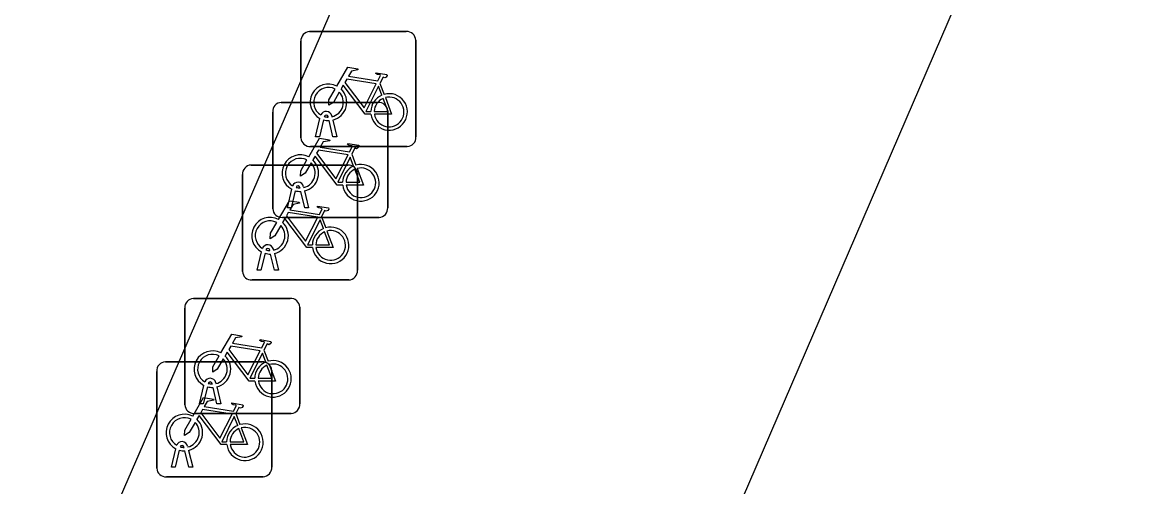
# Model space of a CAD drawing. Extents: x 162812 to 163818, y 381639 to 382470.
# Drawn here: x 163448.9 to 163458.53, y 381959.88 to 381963.92 of the extents above; entities that cross this region are included whole.
import ezdxf

# ---------------------------------------------------------------- set-up
doc = ezdxf.new("R2010")
doc.units = 0
for name, color, linetype in [('IMGEO_Fietsenrek', 7, 'Continuous'), ('IMGEO_Pand', 7, 'Continuous'), ('IMGEO_Rijbaan_lokaal_open', 7, 'Continuous')]:
    doc.layers.add(name, color=color, linetype=linetype)

msp = doc.modelspace()

# ---------------------------------------------------------------- linework, layer by layer
at = {"layer": 'IMGEO_Fietsenrek'}
for p, q in [((163451.3949, 381963.8385), (163452.2358, 381963.8385)), ((163452.2358, 381963.8385), (163451.3949, 381963.8385)), ((163451.3205, 381962.9139), (163451.3205, 381963.7548)), ((163451.3205, 381963.7548), (163451.3205, 381962.9139)), ((163452.3195, 381963.7641), (163452.3195, 381962.9232)), ((163452.3195, 381962.9232), (163452.3195, 381963.7641)), ((163452.0072, 381963.3882), (163452.0435, 381963.293)), ((163451.1499, 381963.2225), (163451.9908, 381963.2225)), ((163451.9908, 381963.2225), (163451.1499, 381963.2225)), ((163452.0745, 381963.1481), (163452.0745, 381962.3072)), ((163452.0745, 381962.3072), (163452.0745, 381963.1481)), ((163451.0755, 381962.2979), (163451.0755, 381963.1388)), ((163451.0755, 381963.1388), (163451.0755, 381962.2979)), ((163451.4475, 381962.9233), (163451.4858, 381963.0833)), ((163451.5162, 381963.0711), (163451.4809, 381962.9233)), ((163451.5579, 381963.0949), (163451.5569, 381963.0992)), ((163451.599, 381962.9233), (163451.5651, 381963.065)), ((163451.5886, 381963.1064), (163451.5904, 381963.0985)), ((163451.5974, 381963.0693), (163451.6324, 381962.9233)), ((163451.4809, 381962.9233), (163451.4475, 381962.9233)), ((163451.6324, 381962.9233), (163451.599, 381962.9233)), ((163452.2451, 381962.8395), (163451.4042, 381962.8395)), ((163451.4042, 381962.8395), (163452.2451, 381962.8395)), ((163451.7622, 381962.7722), (163451.7985, 381962.677)), ((163450.8869, 381962.6785), (163451.7278, 381962.6785)), ((163451.7278, 381962.6785), (163450.8869, 381962.6785)), ((163450.8125, 381961.7539), (163450.8125, 381962.5948)), ((163450.8125, 381962.5948), (163450.8125, 381961.7539)), ((163451.8115, 381962.6041), (163451.8115, 381961.7632)), ((163451.8115, 381961.7632), (163451.8115, 381962.6041)), ((163451.3129, 381962.4789), (163451.3119, 381962.4832)), ((163451.3436, 381962.4904), (163451.3454, 381962.4825)), ((163451.2025, 381962.3073), (163451.2408, 381962.4673)), ((163451.2712, 381962.4551), (163451.2359, 381962.3073)), ((163451.354, 381962.3073), (163451.3201, 381962.449)), ((163451.3524, 381962.4533), (163451.3874, 381962.3073)), ((163451.2359, 381962.3073), (163451.2025, 381962.3073)), ((163451.3874, 381962.3073), (163451.354, 381962.3073)), ((163452.0001, 381962.2235), (163451.1592, 381962.2235)), ((163451.1592, 381962.2235), (163452.0001, 381962.2235)), ((163451.4992, 381962.2282), (163451.5355, 381962.133)), ((163450.9395, 381961.7633), (163450.9778, 381961.9233)), ((163451.0082, 381961.9111), (163450.9729, 381961.7633)), ((163451.0499, 381961.9349), (163451.0489, 381961.9392)), ((163451.091, 381961.7633), (163451.0571, 381961.905)), ((163451.0806, 381961.9464), (163451.0824, 381961.9385)), ((163451.0894, 381961.9093), (163451.1244, 381961.7633)), ((163450.9729, 381961.7633), (163450.9395, 381961.7633)), ((163451.1244, 381961.7633), (163451.091, 381961.7633)), ((163451.7371, 381961.6795), (163450.8962, 381961.6795)), ((163450.8962, 381961.6795), (163451.7371, 381961.6795)), ((163450.3859, 381961.5185), (163451.2268, 381961.5185)), ((163451.2268, 381961.5185), (163450.3859, 381961.5185)), ((163450.3115, 381960.5939), (163450.3115, 381961.4348)), ((163450.3115, 381961.4348), (163450.3115, 381960.5939)), ((163451.3105, 381961.4441), (163451.3105, 381960.6032)), ((163451.3105, 381960.6032), (163451.3105, 381961.4441)), ((163450.9982, 381961.0682), (163451.0345, 381960.973)), ((163450.1419, 381960.9675), (163450.9828, 381960.9675)), ((163450.9828, 381960.9675), (163450.1419, 381960.9675)), ((163450.0675, 381960.0429), (163450.0675, 381960.8838)), ((163450.0675, 381960.8838), (163450.0675, 381960.0429)), ((163451.0665, 381960.8931), (163451.0665, 381960.0522)), ((163451.0665, 381960.0522), (163451.0665, 381960.8931)), ((163450.4385, 381960.6033), (163450.4768, 381960.7633)), ((163450.5072, 381960.7511), (163450.4719, 381960.6033)), ((163450.5489, 381960.7749), (163450.5479, 381960.7792)), ((163450.59, 381960.6033), (163450.5561, 381960.745)), ((163450.5796, 381960.7864), (163450.5814, 381960.7785)), ((163450.5884, 381960.7493), (163450.6234, 381960.6033)), ((163450.4719, 381960.6033), (163450.4385, 381960.6033)), ((163450.6234, 381960.6033), (163450.59, 381960.6033)), ((163451.2361, 381960.5195), (163450.3952, 381960.5195)), ((163450.3952, 381960.5195), (163451.2361, 381960.5195)), ((163450.7542, 381960.5172), (163450.7905, 381960.422)), ((163450.1945, 381960.0523), (163450.2328, 381960.2123)), ((163450.2632, 381960.2001), (163450.2279, 381960.0523)), ((163450.3049, 381960.2239), (163450.3039, 381960.2282)), ((163450.346, 381960.0523), (163450.3121, 381960.194)), ((163450.3356, 381960.2354), (163450.3374, 381960.2275)), ((163450.3444, 381960.1983), (163450.3794, 381960.0523)), ((163450.9921, 381959.9685), (163450.1512, 381959.9685)), ((163450.1512, 381959.9685), (163450.9921, 381959.9685)), ((163450.2279, 381960.0523), (163450.1945, 381960.0523)), ((163450.3794, 381960.0523), (163450.346, 381960.0523))]:
    msp.add_line(p, q, dxfattribs=at)
for points in [[(163451.6331, 381963.3652), (163451.7278, 381963.5287), (163451.814, 381963.5149), (163451.8157, 381963.5062), (163451.7596, 381963.4953), (163451.7334, 381963.45), (163451.9886, 381963.4092)], [(163451.9886, 381963.4092), (163452.0136, 381963.458), (163452.0085, 381963.462), (163451.9853, 381963.4657), (163451.9726, 381963.4732), (163451.9716, 381963.4763), (163451.9738, 381963.4809), (163452.0686, 381963.4658), (163452.0709, 381963.4555), (163452.0615, 381963.4431), (163452.0491, 381963.4367), (163452.0346, 381963.4429), (163452.0072, 381963.3882)], [(163451.6538, 381963.3127), (163451.6022, 381963.2235), (163451.5623, 381963.1975), (163451.5635, 381963.245), (163451.618, 381963.3392)], [(163451.9288, 381963.1205), (163451.8791, 381963.1206), (163451.6884, 381963.3723), (163451.6694, 381963.3395)], [(163451.9757, 381963.384), (163451.7189, 381963.425), (163451.7022, 381963.3962), (163451.8692, 381963.1759), (163451.9757, 381963.384)], [(163452.0237, 381963.286), (163451.9944, 381963.3628), (163451.885, 381963.1447), (163451.9277, 381963.1446)], [(163451.9577, 381963.1445), (163452.0776, 381963.1443), (163452.0344, 381963.2579)], [(163452.0542, 381963.2648), (163452.1092, 381963.1202), (163451.9591, 381963.1205)], [(163451.3881, 381962.7492), (163451.4828, 381962.9127), (163451.569, 381962.8989), (163451.5707, 381962.8902), (163451.5146, 381962.8793), (163451.4884, 381962.834), (163451.7436, 381962.7932)], [(163451.7436, 381962.7932), (163451.7686, 381962.842), (163451.7635, 381962.846), (163451.7403, 381962.8497), (163451.7276, 381962.8572), (163451.7266, 381962.8603), (163451.7288, 381962.8649), (163451.8236, 381962.8498), (163451.8259, 381962.8395), (163451.8165, 381962.8271), (163451.8041, 381962.8207), (163451.7896, 381962.8269), (163451.7622, 381962.7722)], [(163451.7307, 381962.768), (163451.4739, 381962.809), (163451.4572, 381962.7802), (163451.6242, 381962.5599), (163451.7307, 381962.768)], [(163451.4088, 381962.6967), (163451.3572, 381962.6075), (163451.3173, 381962.5815), (163451.3185, 381962.629), (163451.373, 381962.7232)], [(163451.6838, 381962.5045), (163451.6341, 381962.5046), (163451.4434, 381962.7563), (163451.4244, 381962.7235)], [(163451.7787, 381962.67), (163451.7494, 381962.7468), (163451.64, 381962.5287), (163451.6827, 381962.5286)], [(163451.7127, 381962.5285), (163451.8326, 381962.5283), (163451.7894, 381962.6419)], [(163451.8092, 381962.6488), (163451.8642, 381962.5042), (163451.7141, 381962.5045)], [(163451.1251, 381962.2052), (163451.2198, 381962.3687), (163451.306, 381962.3549), (163451.3077, 381962.3462), (163451.2516, 381962.3353), (163451.2254, 381962.29), (163451.4806, 381962.2492)], [(163451.4806, 381962.2492), (163451.5056, 381962.298), (163451.5005, 381962.302), (163451.4773, 381962.3057), (163451.4646, 381962.3132), (163451.4636, 381962.3163), (163451.4658, 381962.3209), (163451.5606, 381962.3058), (163451.5629, 381962.2955), (163451.5535, 381962.2831), (163451.5411, 381962.2767), (163451.5266, 381962.2829), (163451.4992, 381962.2282)], [(163451.4208, 381961.9605), (163451.3711, 381961.9606), (163451.1804, 381962.2123), (163451.1614, 381962.1795)], [(163451.4677, 381962.224), (163451.2109, 381962.265), (163451.1942, 381962.2362), (163451.3612, 381962.0159), (163451.4677, 381962.224)], [(163451.5157, 381962.126), (163451.4864, 381962.2028), (163451.377, 381961.9847), (163451.4197, 381961.9846)], [(163451.1458, 381962.1527), (163451.0942, 381962.0635), (163451.0543, 381962.0375), (163451.0555, 381962.085), (163451.11, 381962.1792)], [(163451.4497, 381961.9845), (163451.5696, 381961.9843), (163451.5264, 381962.0979)], [(163451.5462, 381962.1048), (163451.6012, 381961.9602), (163451.4511, 381961.9605)], [(163450.6241, 381961.0452), (163450.7188, 381961.2087), (163450.805, 381961.1949), (163450.8067, 381961.1862), (163450.7506, 381961.1753), (163450.7244, 381961.13), (163450.9796, 381961.0892)], [(163450.9796, 381961.0892), (163451.0046, 381961.138), (163450.9995, 381961.142), (163450.9763, 381961.1457), (163450.9636, 381961.1532), (163450.9626, 381961.1563), (163450.9648, 381961.1609), (163451.0596, 381961.1458), (163451.0619, 381961.1355), (163451.0525, 381961.1231), (163451.0401, 381961.1167), (163451.0256, 381961.1229), (163450.9982, 381961.0682)], [(163450.9198, 381960.8005), (163450.8701, 381960.8006), (163450.6794, 381961.0523), (163450.6604, 381961.0195)], [(163450.9667, 381961.064), (163450.7099, 381961.105), (163450.6932, 381961.0762), (163450.8602, 381960.8559), (163450.9667, 381961.064)], [(163451.0147, 381960.966), (163450.9854, 381961.0428), (163450.876, 381960.8247), (163450.9187, 381960.8246)], [(163450.6448, 381960.9927), (163450.5932, 381960.9035), (163450.5533, 381960.8775), (163450.5545, 381960.925), (163450.609, 381961.0192)], [(163450.9487, 381960.8245), (163451.0686, 381960.8243), (163451.0254, 381960.9379)], [(163451.0452, 381960.9448), (163451.1002, 381960.8002), (163450.9501, 381960.8005)], [(163450.3801, 381960.4942), (163450.4748, 381960.6577), (163450.561, 381960.6439), (163450.5627, 381960.6352), (163450.5066, 381960.6243), (163450.4804, 381960.579), (163450.7356, 381960.5382)], [(163450.7227, 381960.513), (163450.4659, 381960.554), (163450.4492, 381960.5252), (163450.6162, 381960.3049), (163450.7227, 381960.513)], [(163450.7356, 381960.5382), (163450.7606, 381960.587), (163450.7555, 381960.591), (163450.7323, 381960.5947), (163450.7196, 381960.6022), (163450.7186, 381960.6053), (163450.7208, 381960.6099), (163450.8156, 381960.5948), (163450.8179, 381960.5845), (163450.8085, 381960.5721), (163450.7961, 381960.5657), (163450.7816, 381960.5719), (163450.7542, 381960.5172)], [(163450.4008, 381960.4417), (163450.3492, 381960.3525), (163450.3093, 381960.3265), (163450.3105, 381960.374), (163450.365, 381960.4682)], [(163450.6758, 381960.2495), (163450.6261, 381960.2496), (163450.4354, 381960.5013), (163450.4164, 381960.4685)], [(163450.7707, 381960.415), (163450.7414, 381960.4918), (163450.632, 381960.2737), (163450.6747, 381960.2736)], [(163450.7047, 381960.2735), (163450.8246, 381960.2733), (163450.7814, 381960.3869)], [(163450.8012, 381960.3938), (163450.8562, 381960.2492), (163450.7061, 381960.2495)]]:
    msp.add_lwpolyline(points, dxfattribs=at)
for centre, radius, start, end in [((163451.3982, 381963.7606), 0.0779, 92.4484, 184.28452), ((163451.3982, 381963.7606), 0.0779, 92.4484, 184.28452), ((163452.2416, 381963.7608), 0.0779, 2.4484, 94.28452), ((163452.2416, 381963.7608), 0.0779, 2.4484, 94.28452), ((163451.5601, 381963.2239), 0.159, 62.67661, 242.13685), ((163451.5601, 381963.2239), 0.129, 63.31916, 238.90302), ((163451.5601, 381963.2239), 0.159, 283.5766, 46.60424), ((163451.5601, 381963.2239), 0.129, 283.60429, 43.43025), ((163452.0867, 381963.1399), 0.159, 113.3408, 178.32165), ((163452.0867, 381963.1399), 0.159, 187.0065, 105.77075), ((163452.0867, 381963.1399), 0.129, 113.92302, 177.95563), ((163452.0867, 381963.1399), 0.129, 188.67146, 104.58832), ((163451.1532, 381963.1446), 0.0779, 92.4484, 184.28452), ((163451.1532, 381963.1446), 0.0779, 92.4484, 184.28452), ((163451.9966, 381963.1448), 0.0779, 2.4484, 94.28452), ((163451.9966, 381963.1448), 0.0779, 2.4484, 94.28452), ((163451.5399, 381963.0953), 0.0499, 12.8025, 158.69338), ((163451.5601, 381963.2239), 0.159, 253.99666, 271.78671), ((163451.5399, 381963.0953), 0.0174, 12.8025, 163.45023), ((163451.5601, 381963.2239), 0.129, 253.41502, 269.02044), ((163451.3984, 381962.9172), 0.0779, 182.4484, 274.28452), ((163451.3984, 381962.9172), 0.0779, 182.4484, 274.28452), ((163452.2418, 381962.9174), 0.0779, 272.4484, 4.28452), ((163452.2418, 381962.9174), 0.0779, 272.4484, 4.28452), ((163451.3151, 381962.6079), 0.159, 62.67661, 242.13685), ((163450.8902, 381962.6006), 0.0779, 92.4484, 184.28452), ((163450.8902, 381962.6006), 0.0779, 92.4484, 184.28452), ((163451.3151, 381962.6079), 0.129, 63.31916, 238.90302), ((163451.3151, 381962.6079), 0.129, 283.60429, 43.43025), ((163451.3151, 381962.6079), 0.159, 283.5766, 46.60424), ((163451.8417, 381962.5239), 0.159, 113.3408, 178.32165), ((163451.8417, 381962.5239), 0.159, 187.0065, 105.77075), ((163451.7336, 381962.6008), 0.0779, 2.4484, 94.28452), ((163451.7336, 381962.6008), 0.0779, 2.4484, 94.28452), ((163451.8417, 381962.5239), 0.129, 113.92302, 177.95563), ((163451.8417, 381962.5239), 0.129, 188.67146, 104.58832), ((163451.2949, 381962.4793), 0.0499, 12.8025, 158.69338), ((163451.2949, 381962.4793), 0.0174, 12.8025, 163.45023), ((163451.3151, 381962.6079), 0.129, 253.41502, 269.02044), ((163451.3151, 381962.6079), 0.159, 253.99666, 271.78671), ((163451.1534, 381962.3012), 0.0779, 182.4484, 274.28452), ((163451.1534, 381962.3012), 0.0779, 182.4484, 274.28452), ((163451.9968, 381962.3014), 0.0779, 272.4484, 4.28452), ((163451.9968, 381962.3014), 0.0779, 272.4484, 4.28452), ((163451.0521, 381962.0639), 0.159, 62.67661, 242.13685), ((163451.0521, 381962.0639), 0.129, 63.31916, 238.90302), ((163451.0521, 381962.0639), 0.129, 283.60429, 43.43025), ((163451.0521, 381962.0639), 0.159, 283.5766, 46.60424), ((163451.5787, 381961.9799), 0.159, 113.3408, 178.32165), ((163451.5787, 381961.9799), 0.159, 187.0065, 105.77075), ((163451.5787, 381961.9799), 0.129, 113.92302, 177.95563), ((163451.5787, 381961.9799), 0.129, 188.67146, 104.58832), ((163451.0319, 381961.9353), 0.0499, 12.8025, 158.69338), ((163451.0521, 381962.0639), 0.159, 253.99666, 271.78671), ((163451.0319, 381961.9353), 0.0174, 12.8025, 163.45023), ((163451.0521, 381962.0639), 0.129, 253.41502, 269.02044), ((163450.8904, 381961.7572), 0.0779, 182.4484, 274.28452), ((163450.8904, 381961.7572), 0.0779, 182.4484, 274.28452), ((163451.7338, 381961.7574), 0.0779, 272.4484, 4.28452), ((163451.7338, 381961.7574), 0.0779, 272.4484, 4.28452), ((163450.3892, 381961.4406), 0.0779, 92.4484, 184.28452), ((163450.3892, 381961.4406), 0.0779, 92.4484, 184.28452), ((163451.2326, 381961.4408), 0.0779, 2.4484, 94.28452), ((163451.2326, 381961.4408), 0.0779, 2.4484, 94.28452), ((163450.5511, 381960.9039), 0.159, 62.67661, 242.13685), ((163450.5511, 381960.9039), 0.129, 63.31916, 238.90302), ((163450.1452, 381960.8896), 0.0779, 92.4484, 184.28452), ((163450.1452, 381960.8896), 0.0779, 92.4484, 184.28452), ((163450.5511, 381960.9039), 0.129, 283.60429, 43.43025), ((163450.5511, 381960.9039), 0.159, 283.5766, 46.60424), ((163451.0777, 381960.8199), 0.159, 113.3408, 178.32165), ((163451.0777, 381960.8199), 0.159, 187.0065, 105.77075), ((163451.0777, 381960.8199), 0.129, 113.92302, 177.95563), ((163451.0777, 381960.8199), 0.129, 188.67146, 104.58832), ((163450.9886, 381960.8898), 0.0779, 2.4484, 94.28452), ((163450.9886, 381960.8898), 0.0779, 2.4484, 94.28452), ((163450.5309, 381960.7753), 0.0499, 12.8025, 158.69338), ((163450.5511, 381960.9039), 0.159, 253.99666, 271.78671), ((163450.5309, 381960.7753), 0.0174, 12.8025, 163.45023), ((163450.5511, 381960.9039), 0.129, 253.41502, 269.02044), ((163450.3894, 381960.5972), 0.0779, 182.4484, 274.28452), ((163450.3894, 381960.5972), 0.0779, 182.4484, 274.28452), ((163451.2328, 381960.5974), 0.0779, 272.4484, 4.28452), ((163451.2328, 381960.5974), 0.0779, 272.4484, 4.28452), ((163450.3071, 381960.3529), 0.159, 62.67661, 242.13685), ((163450.3071, 381960.3529), 0.129, 63.31916, 238.90302), ((163450.3071, 381960.3529), 0.159, 283.5766, 46.60424), ((163450.3071, 381960.3529), 0.129, 283.60429, 43.43025), ((163450.8337, 381960.2689), 0.159, 113.3408, 178.32165), ((163450.8337, 381960.2689), 0.159, 187.0065, 105.77075), ((163450.8337, 381960.2689), 0.129, 113.92302, 177.95563), ((163450.8337, 381960.2689), 0.129, 188.67146, 104.58832), ((163450.2869, 381960.2243), 0.0499, 12.8025, 158.69338), ((163450.3071, 381960.3529), 0.159, 253.99666, 271.78671), ((163450.2869, 381960.2243), 0.0174, 12.8025, 163.45023), ((163450.3071, 381960.3529), 0.129, 253.41502, 269.02044), ((163450.1454, 381960.0462), 0.0779, 182.4484, 274.28452), ((163450.1454, 381960.0462), 0.0779, 182.4484, 274.28452), ((163450.9888, 381960.0464), 0.0779, 272.4484, 4.28452), ((163450.9888, 381960.0464), 0.0779, 272.4484, 4.28452)]:
    msp.add_arc(centre, radius, start, end, dxfattribs=at)
at = {"layer": 'IMGEO_Pand'}
msp.add_lwpolyline([(163462.079, 381975.823), (163453.423, 381955.76)], dxfattribs=at)
at = {"layer": 'IMGEO_Rijbaan_lokaal_open'}
msp.add_lwpolyline([(163448.897, 381957.823), (163457.59, 381977.865)], dxfattribs=at)

doc.saveas('drawing.dxf')
